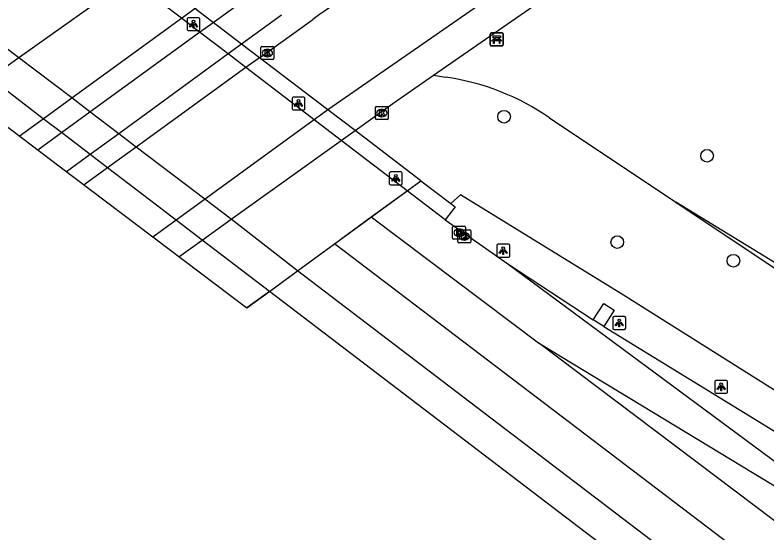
# Model space of a CAD drawing. Extents: x 158352 to 159489, y 383828 to 384597.
# Drawn here: x 158580 to 158638, y 384031.7 to 384071.8 of the extents above; entities that cross this region are included whole.
import ezdxf

# ---------------------------------------------------------------- set-up
doc = ezdxf.new("R2010")
doc.units = 0
for name, color, linetype in [('IMGEO_Bank', 7, 'Continuous'), ('IMGEO_Berm_groen', 7, 'Continuous'), ('IMGEO_Boom', 7, 'Continuous'), ('IMGEO_Dek', 7, 'Continuous'), ('IMGEO_Groenvoorziening', 7, 'Continuous'), ('IMGEO_Kolk', 7, 'Continuous'), ('IMGEO_Lichtpunt', 7, 'Continuous'), ('IMGEO_Muur', 7, 'Continuous'), ('IMGEO_Rijbaan_lokaal_gesloten', 7, 'Continuous'), ('IMGEO_Rijbaan_lokaal_open', 7, 'Continuous'), ('IMGEO_Rijbaan_regionaal_gesloten', 7, 'Continuous'), ('IMGEO_Verkeerseiland_gesloten', 7, 'Continuous'), ('IMGEO_Voetpad_open', 7, 'Continuous')]:
    doc.layers.add(name, color=color, linetype=linetype)

msp = doc.modelspace()

# ---------------------------------------------------------------- linework, layer by layer
at = {"layer": 'IMGEO_Bank'}
for p, q in [((158616.668, 384069.439), (158616.668, 384070.28)), ((158616.668, 384070.28), (158616.668, 384069.439)), ((158616.743, 384070.364), (158617.584, 384070.364)), ((158617.584, 384070.364), (158616.743, 384070.364)), ((158617.668, 384070.289), (158617.668, 384069.448)), ((158617.668, 384069.448), (158617.668, 384070.289)), ((158617.365, 384069.762), (158616.972, 384069.762)), ((158616.977, 384069.87), (158616.977, 384069.976)), ((158617.021, 384069.976), (158617.021, 384069.87)), ((158617.309, 384069.982), (158617.027, 384069.982)), ((158617.027, 384069.864), (158617.309, 384069.864)), ((158617.315, 384069.87), (158617.315, 384069.976)), ((158617.359, 384069.976), (158617.359, 384069.87)), ((158617.593, 384069.364), (158616.752, 384069.364)), ((158616.752, 384069.364), (158617.593, 384069.364))]:
    msp.add_line(p, q, dxfattribs=at)
for points in [[(158616.971, 384069.982), (158616.885, 384069.982), (158616.885, 384070.143), (158617.448, 384070.143), (158617.448, 384069.982), (158617.365, 384069.982)], [(158616.915, 384069.762), (158616.773, 384069.762), (158616.885, 384069.864), (158616.971, 384069.864)], [(158616.965, 384069.755), (158616.965, 384069.548), (158616.922, 384069.548), (158616.922, 384069.755)], [(158617.365, 384069.864), (158617.448, 384069.864), (158617.56, 384069.762), (158617.421, 384069.762)], [(158617.415, 384069.755), (158617.415, 384069.548), (158617.371, 384069.548), (158617.371, 384069.755)]]:
    msp.add_lwpolyline(points, dxfattribs=at)
for centre, radius, start, end in [((158616.746, 384070.286), 0.0779, 92.4484, 184.28452), ((158616.746, 384070.286), 0.0779, 92.4484, 184.28452), ((158617.59, 384070.286), 0.0779, 2.4484, 94.28452), ((158617.59, 384070.286), 0.0779, 2.4484, 94.28452), ((158616.915, 384069.755), 0.00671, 2.89567, 87.10433), ((158616.972, 384069.755), 0.00671, 92.89567, 177.10433), ((158616.97, 384069.975), 0.00671, 2.89567, 87.10433), ((158616.97, 384069.871), 0.00671, 272.89567, 357.10433), ((158617.027, 384069.975), 0.00671, 92.89567, 177.10433), ((158617.027, 384069.871), 0.00671, 182.89567, 267.10433), ((158617.309, 384069.975), 0.00671, 2.89567, 87.10433), ((158617.309, 384069.871), 0.00671, 272.89567, 357.10433), ((158617.366, 384069.975), 0.00671, 92.89567, 177.10433), ((158617.366, 384069.871), 0.00671, 182.89567, 267.10433), ((158617.364, 384069.755), 0.00671, 2.89567, 87.10433), ((158617.421, 384069.755), 0.00671, 92.89567, 177.10433), ((158616.746, 384069.442), 0.0779, 182.4484, 274.28452), ((158616.746, 384069.442), 0.0779, 182.4484, 274.28452), ((158617.59, 384069.442), 0.0779, 272.4484, 4.28452), ((158617.59, 384069.442), 0.0779, 272.4484, 4.28452)]:
    msp.add_arc(centre, radius, start, end, dxfattribs=at)
at = {"layer": 'IMGEO_Berm_groen'}
for points in [[(158809.728, 383931.93), (158795.981, 383941.779), (158765.871, 383961.56), (158707.358, 384000), (158677.929, 384018.316), (158661.741, 384028.584), (158651.483, 384034.675), (158626.962, 384050.112), (158614.378, 384057.858), (158613.62, 384057.184)], [(158599.607, 384050.406), (158601.783, 384051.997)]]:
    msp.add_lwpolyline(points, dxfattribs=at)
at = {"layer": 'IMGEO_Boom'}
for centre in [(158617.737, 384063.895), (158633.406, 384060.877), (158626.477, 384054.208), (158635.447, 384052.775)]:
    msp.add_circle(centre, 0.489, dxfattribs=at)
at = {"layer": 'IMGEO_Dek'}
msp.add_lwpolyline([(158597.855, 384049.125), (158599.607, 384050.406), (158601.783, 384051.997), (158610.237, 384058.176), (158611.3, 384058.953), (158606.221, 384062.826), (158604.116, 384064.431), (158598.845, 384068.45), (158597.461, 384069.506), (158593.855, 384072.255), (158589.868, 384075.295), (158584.779, 384079.176), (158583.753, 384078.425), (158575.283, 384072.224), (158573.109, 384070.633), (158571.232, 384069.26), (158583.349, 384060.096)], close=True, dxfattribs=at)
at = {"layer": 'IMGEO_Groenvoorziening'}
for points in [[(158612.294, 384067.106), (158613.197, 384066.952)], [(158621.238, 384063.817), (158631.002, 384057.298)], [(158611.3, 384058.953), (158606.221, 384062.826)], [(158631.002, 384057.298), (158666.397, 384033.665), (158718.365, 384000), (158753.016, 383977.553), (158769.011, 383966.352)], [(158676.121, 384035.659), (158673.761, 384032.455), (158664.976, 384036.523), (158631.002, 384057.298)]]:
    msp.add_lwpolyline(points, dxfattribs=at)
msp.add_arc((158610.582, 384048.366), 18.77, 55.40869, 81.99199, dxfattribs=at)
at = {"layer": 'IMGEO_Kolk'}
for p, q in [((158598.953, 384068.386), (158598.953, 384069.238)), ((158599.028, 384069.312), (158599.88, 384069.312)), ((158599.441, 384069.092), (158599.466, 384069.092)), ((158599.954, 384069.238), (158599.954, 384068.386)), ((158599.88, 384068.312), (158599.028, 384068.312)), ((158599.464, 384068.532), (158599.439, 384068.532)), ((158607.79, 384063.751), (158607.79, 384064.603)), ((158607.865, 384064.677), (158608.717, 384064.677)), ((158608.278, 384064.457), (158608.303, 384064.457)), ((158608.791, 384064.603), (158608.791, 384063.751)), ((158608.717, 384063.677), (158607.865, 384063.677)), ((158608.301, 384063.897), (158608.276, 384063.897)), ((158613.757, 384054.51), (158613.757, 384055.362)), ((158613.832, 384055.436), (158614.684, 384055.436)), ((158614.16, 384054.227), (158614.16, 384055.079)), ((158614.235, 384055.153), (158615.087, 384055.153)), ((158614.245, 384055.216), (158614.27, 384055.216)), ((158614.758, 384055.362), (158614.758, 384054.51)), ((158615.161, 384055.079), (158615.161, 384054.227)), ((158614.684, 384054.436), (158613.832, 384054.436)), ((158614.268, 384054.656), (158614.243, 384054.656)), ((158614.671, 384054.373), (158614.646, 384054.373)), ((158614.648, 384054.933), (158614.673, 384054.933)), ((158615.087, 384054.153), (158614.235, 384054.153))]:
    msp.add_line(p, q, dxfattribs=at)
for points in [[(158598.953, 384068.386), (158598.953, 384069.238)], [(158599.028, 384069.312), (158599.88, 384069.312)], [(158599.274, 384069.012), (158599.397, 384069.012), (158599.397, 384068.861), (158599.527, 384069.012), (158599.691, 384069.012), (158599.545, 384068.861), (158599.698, 384068.612), (158599.546, 384068.612), (158599.461, 384068.776), (158599.397, 384068.709), (158599.397, 384068.612), (158599.274, 384068.612), (158599.274, 384069.012)], [(158599.954, 384069.238), (158599.954, 384068.386)], [(158599.88, 384068.312), (158599.028, 384068.312)], [(158607.79, 384063.751), (158607.79, 384064.603)], [(158607.865, 384064.677), (158608.717, 384064.677)], [(158608.111, 384064.377), (158608.234, 384064.377), (158608.234, 384064.226), (158608.364, 384064.377), (158608.528, 384064.377), (158608.382, 384064.226), (158608.535, 384063.977), (158608.383, 384063.977), (158608.298, 384064.141), (158608.234, 384064.074), (158608.234, 384063.977), (158608.111, 384063.977), (158608.111, 384064.377)], [(158608.791, 384064.603), (158608.791, 384063.751)], [(158608.717, 384063.677), (158607.865, 384063.677)], [(158613.757, 384054.51), (158613.757, 384055.362)], [(158613.832, 384055.436), (158614.684, 384055.436)], [(158614.078, 384055.136), (158614.201, 384055.136), (158614.201, 384054.985), (158614.331, 384055.136), (158614.495, 384055.136), (158614.349, 384054.985), (158614.502, 384054.736), (158614.35, 384054.736), (158614.265, 384054.9), (158614.201, 384054.833), (158614.201, 384054.736), (158614.078, 384054.736), (158614.078, 384055.136)], [(158614.16, 384054.227), (158614.16, 384055.079)], [(158614.235, 384055.153), (158615.087, 384055.153)], [(158614.758, 384055.362), (158614.758, 384054.51)], [(158615.161, 384055.079), (158615.161, 384054.227)], [(158614.684, 384054.436), (158613.832, 384054.436)], [(158614.481, 384054.853), (158614.604, 384054.853), (158614.604, 384054.702), (158614.734, 384054.853), (158614.898, 384054.853), (158614.752, 384054.702), (158614.905, 384054.453), (158614.753, 384054.453), (158614.668, 384054.617), (158614.604, 384054.55), (158614.604, 384054.453), (158614.481, 384054.453), (158614.481, 384054.853)], [(158615.087, 384054.153), (158614.235, 384054.153)]]:
    msp.add_lwpolyline(points, dxfattribs=at)
for centre, start, end in [((158599.03, 384069.236), 91.55205, 178.44795), ((158599.03, 384069.236), 91.55205, 178.44795), ((158599.878, 384069.236), 1.55205, 88.44795), ((158599.878, 384069.236), 1.55205, 88.44795), ((158599.03, 384068.388), 181.55205, 268.44795), ((158599.03, 384068.388), 181.55205, 268.44795), ((158599.878, 384068.388), 271.55205, 358.44795), ((158599.878, 384068.388), 271.55205, 358.44795), ((158607.867, 384064.601), 91.55205, 178.44795), ((158607.867, 384064.601), 91.55205, 178.44795), ((158608.715, 384064.601), 1.55205, 88.44795), ((158608.715, 384064.601), 1.55205, 88.44795), ((158607.867, 384063.753), 181.55205, 268.44795), ((158607.867, 384063.753), 181.55205, 268.44795), ((158608.715, 384063.753), 271.55205, 358.44795), ((158608.715, 384063.753), 271.55205, 358.44795), ((158613.834, 384055.36), 91.55205, 178.44795), ((158613.834, 384055.36), 91.55205, 178.44795), ((158614.237, 384055.077), 91.55205, 178.44795), ((158614.237, 384055.077), 91.55205, 178.44795), ((158614.682, 384055.36), 1.55205, 88.44795), ((158614.682, 384055.36), 1.55205, 88.44795), ((158615.085, 384055.077), 1.55205, 88.44795), ((158615.085, 384055.077), 1.55205, 88.44795), ((158613.834, 384054.512), 181.55205, 268.44795), ((158613.834, 384054.512), 181.55205, 268.44795), ((158614.682, 384054.512), 271.55205, 358.44795), ((158614.682, 384054.512), 271.55205, 358.44795), ((158614.237, 384054.229), 181.55205, 268.44795), ((158614.237, 384054.229), 181.55205, 268.44795), ((158615.085, 384054.229), 271.55205, 358.44795), ((158615.085, 384054.229), 271.55205, 358.44795)]:
    msp.add_arc(centre, 0.0765, start, end, dxfattribs=at)
for centre, major_axis, ratio, start_param, end_param in [((158599.44, 384068.812), (-0.387, 0.002), 0.722429, 4.712389, 7.853982), ((158599.465, 384068.812), (-0.39, 0.002), 0.717154, 1.570796, 4.712389), ((158608.277, 384064.177), (-0.387, 0.002), 0.722429, 4.712389, 7.853982), ((158608.302, 384064.177), (-0.39, 0.002), 0.717154, 1.570796, 4.712389), ((158614.244, 384054.936), (-0.387, 0.002), 0.722429, 4.712389, 7.853982), ((158614.269, 384054.936), (-0.39, 0.002), 0.717154, 1.570796, 4.712389), ((158614.647, 384054.653), (-0.387, 0.002), 0.722429, 4.712389, 7.853982), ((158614.672, 384054.653), (-0.39, 0.002), 0.717154, 1.570796, 4.712389)]:
    msp.add_ellipse(centre, major_axis=major_axis, ratio=ratio, start_param=start_param, end_param=end_param, dxfattribs=at)
at = {"layer": 'IMGEO_Lichtpunt'}
for p, q in [((158593.251, 384071.448), (158593.251, 384070.641)), ((158593.251, 384071.448), (158593.251, 384070.641)), ((158594.153, 384071.543), (158593.345, 384071.543)), ((158594.153, 384071.543), (158593.345, 384071.543)), ((158594.247, 384070.641), (158594.247, 384071.448)), ((158594.247, 384070.641), (158594.247, 384071.448)), ((158593.345, 384070.547), (158594.153, 384070.547)), ((158593.345, 384070.547), (158594.153, 384070.547)), ((158602.263, 384065.417), (158601.455, 384065.417)), ((158602.263, 384065.417), (158601.455, 384065.417)), ((158601.361, 384065.322), (158601.361, 384064.515)), ((158601.361, 384065.322), (158601.361, 384064.515)), ((158602.357, 384064.515), (158602.357, 384065.322)), ((158602.357, 384064.515), (158602.357, 384065.322)), ((158601.455, 384064.421), (158602.263, 384064.421)), ((158601.455, 384064.421), (158602.263, 384064.421)), ((158609.772, 384059.628), (158608.964, 384059.628)), ((158609.772, 384059.628), (158608.964, 384059.628)), ((158608.87, 384059.533), (158608.87, 384058.726)), ((158608.87, 384059.533), (158608.87, 384058.726)), ((158609.866, 384058.726), (158609.866, 384059.533)), ((158609.866, 384058.726), (158609.866, 384059.533)), ((158608.964, 384058.632), (158609.772, 384058.632)), ((158608.964, 384058.632), (158609.772, 384058.632)), ((158617.171, 384053.95), (158617.171, 384053.143)), ((158617.171, 384053.95), (158617.171, 384053.143)), ((158618.073, 384054.045), (158617.265, 384054.045)), ((158618.073, 384054.045), (158617.265, 384054.045)), ((158618.167, 384053.143), (158618.167, 384053.95)), ((158618.167, 384053.143), (158618.167, 384053.95)), ((158617.265, 384053.049), (158618.073, 384053.049)), ((158617.265, 384053.049), (158618.073, 384053.049)), ((158626.129, 384048.368), (158626.129, 384047.561)), ((158626.129, 384048.368), (158626.129, 384047.561)), ((158627.031, 384048.463), (158626.223, 384048.463)), ((158627.031, 384048.463), (158626.223, 384048.463)), ((158627.125, 384047.561), (158627.125, 384048.368)), ((158627.125, 384047.561), (158627.125, 384048.368)), ((158626.223, 384047.467), (158627.031, 384047.467)), ((158626.223, 384047.467), (158627.031, 384047.467)), ((158633.999, 384043.441), (158633.999, 384042.634)), ((158633.999, 384043.441), (158633.999, 384042.634)), ((158634.901, 384043.536), (158634.093, 384043.536)), ((158634.901, 384043.536), (158634.093, 384043.536)), ((158634.995, 384042.634), (158634.995, 384043.441)), ((158634.995, 384042.634), (158634.995, 384043.441)), ((158634.093, 384042.54), (158634.901, 384042.54)), ((158634.093, 384042.54), (158634.901, 384042.54))]:
    msp.add_line(p, q, dxfattribs=at)
for points in [[(158593.625, 384071.112), (158593.664, 384071.084), (158593.476, 384070.822), (158593.438, 384070.849), (158593.625, 384071.112)], [(158593.727, 384071.064), (158593.774, 384071.064), (158593.774, 384070.742), (158593.727, 384070.742), (158593.727, 384071.064)], [(158593.837, 384071.084), (158593.875, 384071.111), (158594.062, 384070.849), (158594.023, 384070.821), (158593.837, 384071.084)], [(158601.735, 384064.986), (158601.774, 384064.958), (158601.586, 384064.696), (158601.548, 384064.723), (158601.735, 384064.986)], [(158601.837, 384064.938), (158601.884, 384064.938), (158601.884, 384064.616), (158601.837, 384064.616), (158601.837, 384064.938)], [(158601.947, 384064.958), (158601.985, 384064.985), (158602.172, 384064.723), (158602.133, 384064.695), (158601.947, 384064.958)], [(158609.244, 384059.197), (158609.283, 384059.169), (158609.095, 384058.907), (158609.057, 384058.934), (158609.244, 384059.197)], [(158609.346, 384059.149), (158609.393, 384059.149), (158609.393, 384058.827), (158609.346, 384058.827), (158609.346, 384059.149)], [(158609.456, 384059.169), (158609.494, 384059.196), (158609.681, 384058.934), (158609.642, 384058.906), (158609.456, 384059.169)], [(158617.545, 384053.614), (158617.584, 384053.586), (158617.396, 384053.324), (158617.358, 384053.351), (158617.545, 384053.614)], [(158617.647, 384053.566), (158617.694, 384053.566), (158617.694, 384053.244), (158617.647, 384053.244), (158617.647, 384053.566)], [(158617.757, 384053.586), (158617.795, 384053.613), (158617.982, 384053.351), (158617.943, 384053.323), (158617.757, 384053.586)], [(158626.503, 384048.032), (158626.542, 384048.004), (158626.354, 384047.742), (158626.316, 384047.769), (158626.503, 384048.032)], [(158626.605, 384047.984), (158626.652, 384047.984), (158626.652, 384047.662), (158626.605, 384047.662), (158626.605, 384047.984)], [(158626.715, 384048.004), (158626.753, 384048.031), (158626.94, 384047.769), (158626.901, 384047.741), (158626.715, 384048.004)], [(158634.373, 384043.105), (158634.412, 384043.077), (158634.224, 384042.815), (158634.186, 384042.842), (158634.373, 384043.105)], [(158634.475, 384043.057), (158634.522, 384043.057), (158634.522, 384042.735), (158634.475, 384042.735), (158634.475, 384043.057)], [(158634.585, 384043.077), (158634.623, 384043.104), (158634.81, 384042.842), (158634.771, 384042.814), (158634.585, 384043.077)]]:
    msp.add_lwpolyline(points, dxfattribs=at)
for centre in [(158593.75, 384071.246), (158601.86, 384065.12), (158609.369, 384059.331), (158617.67, 384053.748), (158626.628, 384048.166), (158634.498, 384043.239)]:
    msp.add_circle(centre, 0.0994, dxfattribs=at)
for centre, start, end in [((158593.345, 384071.448), 90, 180), ((158593.345, 384071.448), 90, 180), ((158594.153, 384071.448), 0, 90), ((158594.153, 384071.448), 0, 90), ((158593.345, 384070.641), 180, 270), ((158593.345, 384070.641), 180, 270), ((158594.153, 384070.641), 270, 0), ((158594.153, 384070.641), 270, 360), ((158601.455, 384065.322), 90, 180), ((158601.455, 384065.322), 90, 180), ((158602.263, 384065.322), 0, 90), ((158602.263, 384065.322), 0, 90), ((158601.455, 384064.515), 180, 270), ((158601.455, 384064.515), 180, 270), ((158602.263, 384064.515), 270, 0), ((158602.263, 384064.515), 270, 360), ((158608.964, 384059.533), 90, 180), ((158608.964, 384059.533), 90, 180), ((158609.772, 384059.533), 0, 90), ((158609.772, 384059.533), 0, 90), ((158608.964, 384058.726), 180, 270), ((158608.964, 384058.726), 180, 270), ((158609.772, 384058.726), 270, 0), ((158609.772, 384058.726), 270, 360), ((158617.265, 384053.95), 90, 180), ((158617.265, 384053.95), 90, 180), ((158618.073, 384053.95), 0, 90), ((158618.073, 384053.95), 0, 90), ((158617.265, 384053.143), 180, 270), ((158617.265, 384053.143), 180, 270), ((158618.073, 384053.143), 270, 0), ((158618.073, 384053.143), 270, 360), ((158626.223, 384048.368), 90, 180), ((158626.223, 384048.368), 90, 180), ((158627.031, 384048.368), 0, 90), ((158627.031, 384048.368), 0, 90), ((158626.223, 384047.561), 180, 270), ((158626.223, 384047.561), 180, 270), ((158627.031, 384047.561), 270, 0), ((158627.031, 384047.561), 270, 360), ((158634.093, 384043.441), 90, 180), ((158634.093, 384043.441), 90, 180), ((158634.901, 384043.441), 0, 90), ((158634.901, 384043.441), 0, 90), ((158634.093, 384042.634), 180, 270), ((158634.093, 384042.634), 180, 270), ((158634.901, 384042.634), 270, 0), ((158634.901, 384042.634), 270, 360)]:
    msp.add_arc(centre, 0.0946, start, end, dxfattribs=at)
at = {"layer": 'IMGEO_Muur'}
for points in [[(158610.237, 384058.176), (158611.3, 384058.953), (158606.221, 384062.826), (158604.116, 384064.431), (158598.845, 384068.45), (158597.461, 384069.506), (158593.855, 384072.255), (158589.868, 384075.295), (158584.779, 384079.176), (158583.753, 384078.425)], [(158610.237, 384058.176), (158605.154, 384062.062), (158601.622, 384064.762), (158597.794, 384067.689), (158596.415, 384068.743), (158594.221, 384070.421), (158592.812, 384071.498), (158588.822, 384074.549), (158583.753, 384078.425)], [(158610.237, 384058.176), (158611.3, 384058.953)], [(158611.3, 384058.953), (158613.62, 384057.184)], [(158613.186, 384055.92), (158610.237, 384058.176)], [(158613.62, 384057.184), (158613.947, 384056.935), (158613.186, 384055.92)]]:
    msp.add_lwpolyline(points, dxfattribs=at)
at = {"layer": 'IMGEO_Rijbaan_lokaal_gesloten'}
for points in [[(158581.71, 384061.336), (158583.544, 384062.667), (158585.751, 384064.27), (158594.221, 384070.421), (158595.266, 384071.179), (158596.933, 384072.39), (158605.734, 384078.582), (158609.643, 384081.166), (158616.538, 384085.531), (158626.131, 384091.291)], [(158580.294, 384062.406), (158582.135, 384063.743), (158584.339, 384065.343), (158592.812, 384071.498), (158593.855, 384072.255), (158595.726, 384073.614), (158601.568, 384077.741)], [(158600.535, 384071.75), (158597.461, 384069.506), (158596.415, 384068.743), (158587.974, 384062.581), (158585.767, 384060.97), (158583.949, 384059.643)], [(158598.845, 384068.45), (158602.952, 384071.398)], [(158598.845, 384068.45), (158597.794, 384067.689), (158589.327, 384061.553), (158587.109, 384059.946), (158585.29, 384058.628)]]:
    msp.add_lwpolyline(points, dxfattribs=at)
msp.add_arc((158760.157, 383850.21), 271.363, 120.95446, 125.40256, dxfattribs=at)
at = {"layer": 'IMGEO_Rijbaan_lokaal_open'}
msp.add_lwpolyline([(158624.607, 384048.204), (158625.429, 384049.459), (158626.231, 384048.952), (158625.433, 384047.682)], dxfattribs=at)
at = {"layer": 'IMGEO_Rijbaan_regionaal_gesloten'}
for points in [[(158601.783, 384051.997), (158596.664, 384055.978), (158593.116, 384058.673), (158589.327, 384061.553), (158587.974, 384062.581), (158585.751, 384064.27), (158584.339, 384065.343), (158580.261, 384068.442), (158575.283, 384072.224)], [(158599.607, 384050.406), (158594.417, 384054.368), (158590.876, 384057.07), (158587.109, 384059.946), (158585.767, 384060.97), (158583.544, 384062.667), (158582.135, 384063.743), (158578.047, 384066.863), (158573.109, 384070.633)], [(158601.783, 384051.997), (158610.237, 384058.176)], [(158607.475, 384056.157), (158610.237, 384058.176)], [(158604.629, 384054.077), (158607.475, 384056.157)], [(158607.475, 384056.157), (158620.391, 384046.424)], [(158613.186, 384055.92), (158618.011, 384052.527)], [(158601.783, 384051.997), (158604.629, 384054.077)], [(158876.311, 383847.075), (158853.2, 383864.631), (158826.26, 383885.172), (158810.298, 383897.342), (158786.867, 383915.207), (158739.488, 383951.331), (158697.831, 383983.092), (158678.288, 383997.993), (158670.924, 384003.608), (158635.896, 384030.315), (158604.629, 384054.077)], [(158618.011, 384052.527), (158652.865, 384026.773)], [(158618.011, 384052.527), (158624.607, 384048.204)], [(158872.742, 383845.398), (158840.416, 383870.111), (158712.448, 383967.648), (158601.783, 384051.997)], [(158599.607, 384050.406), (158597.855, 384049.125)], [(158870.149, 383844.179), (158710.894, 383965.575), (158599.607, 384050.406)], [(158625.433, 384047.682), (158624.607, 384048.204)], [(158625.433, 384047.682), (158641.681, 384037.738)], [(158658.2, 384017.903), (158620.391, 384046.424)], [(158620.391, 384046.424), (158652.865, 384026.773)]]:
    msp.add_lwpolyline(points, dxfattribs=at)
at = {"layer": 'IMGEO_Verkeerseiland_gesloten'}
msp.add_lwpolyline([(158599.607, 384050.406), (158601.783, 384051.997)], dxfattribs=at)
at = {"layer": 'IMGEO_Voetpad_open'}
for points in [[(158637.764, 384087.748), (158604.116, 384064.431)], [(158612.294, 384067.106), (158639.205, 384085.77)], [(158589.868, 384075.295), (158588.822, 384074.549), (158580.261, 384068.442), (158578.047, 384066.863), (158576.171, 384065.525)], [(158604.116, 384064.431), (158598.845, 384068.45)], [(158606.221, 384062.826), (158609.144, 384064.921), (158612.294, 384067.106)], [(158604.116, 384064.431), (158590.617, 384054.599)], [(158592.622, 384053.082), (158594.417, 384054.368), (158596.664, 384055.978), (158605.154, 384062.062), (158606.221, 384062.826)]]:
    msp.add_lwpolyline(points, dxfattribs=at)

doc.saveas('drawing.dxf')
